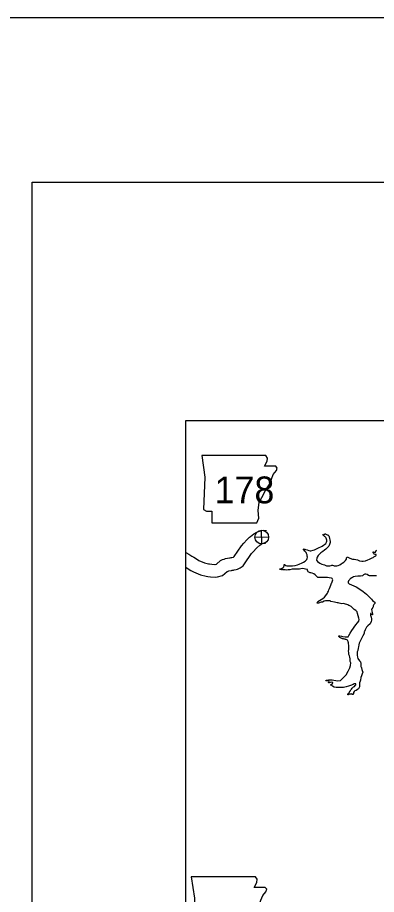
# Model space of a CAD drawing. Extents: x 1377389 to 1380723, y 1168351 to 1170484.
# Drawn here: x 1377509.9 to 1377594.9, y 1170276.6 to 1170484.1 of the extents above; entities that cross this region are included whole.
import ezdxf

# ---------------------------------------------------------------- set-up
doc = ezdxf.new("R2010")
doc.units = 0
doc.layers.add('B_Fill', color=7, linetype='Continuous')
doc.layers.add('B_Text', color=7, linetype='Continuous')

msp = doc.modelspace()

# ---------------------------------------------------------------- linework, layer by layer
for p, q in [((1377513.42, 1170445.16), (1380675.22, 1170445.16)), ((1377513.42, 1168390.56), (1377513.42, 1170445.16))]:
    msp.add_line(p, q)
at = {"layer": 'B_Fill'}
for p, q in [((1377566.13, 1170361.12), (1377569.39, 1170361.19)), ((1377567.8, 1170359.53), (1377567.72, 1170362.78))]:
    msp.add_line(p, q, dxfattribs=at)
for points in [[(1377553.55, 1170380.44), (1377554.31, 1170375.37), (1377553.98, 1170367.67), (1377554.65, 1170367.25), (1377555.92, 1170367.25), (1377555.92, 1170364.54), (1377566.58, 1170364.54), (1377567.09, 1170365.64), (1377566.92, 1170367.42), (1377567.17, 1170369.45), (1377568.1, 1170371.06), (1377568.69, 1170372.24), (1377569.54, 1170373.51), (1377570.05, 1170374.86), (1377570.47, 1170375.96), (1377571.23, 1170376.89), (1377571.4, 1170377.48), (1377571.06, 1170377.91), (1377568.44, 1170377.91), (1377569.03, 1170379.09), (1377569.12, 1170379.85), (1377568.77, 1170380.44)], [(1377551.09, 1170280.78), (1377551.85, 1170275.7), (1377551.51, 1170268.01), (1377552.19, 1170267.58), (1377553.45, 1170267.58), (1377553.45, 1170264.88), (1377564.11, 1170264.88), (1377564.62, 1170265.98), (1377564.45, 1170267.75), (1377564.7, 1170269.78), (1377565.63, 1170271.39), (1377566.23, 1170272.57), (1377567.07, 1170273.84), (1377567.58, 1170275.2), (1377568, 1170276.3), (1377568.76, 1170277.23), (1377568.93, 1170277.82), (1377568.6, 1170278.24), (1377565.97, 1170278.24), (1377566.57, 1170279.43), (1377566.65, 1170280.19), (1377566.3, 1170280.77)]]:
    msp.add_lwpolyline(points, close=True, dxfattribs=at)
for points in [[(1377549.76, 1170357.53), (1377550.51, 1170357.15), (1377551.21, 1170356.65), (1377551.67, 1170356.38), (1377552.52, 1170355.82), (1377552.88, 1170355.62), (1377554.21, 1170355.08), (1377555.12, 1170354.85), (1377555.37, 1170354.82), (1377555.97, 1170354.73), (1377556.69, 1170354.67), (1377556.76, 1170354.68), (1377557.02, 1170354.75), (1377557.97, 1170355.59), (1377558.48, 1170355.83), (1377558.88, 1170355.95), (1377559.2, 1170356.06), (1377560.09, 1170356.24), (1377560.27, 1170356.26), (1377560.51, 1170356.31), (1377560.68, 1170356.34), (1377560.96, 1170356.4), (1377561.05, 1170356.43), (1377561.16, 1170356.47), (1377561.16, 1170356.48), (1377561.24, 1170356.58), (1377562.98, 1170359.1), (1377563.55, 1170359.73), (1377564.22, 1170360.5), (1377564.88, 1170361.17), (1377565.12, 1170361.3), (1377565.49, 1170361.59), (1377565.88, 1170361.89), (1377566.6, 1170362.35), (1377567.43, 1170362.64), (1377568.21, 1170362.77), (1377568.89, 1170362.74)], [(1377582.09, 1170359.01), (1377582.4, 1170359.21), (1377582.65, 1170359.42), (1377582.9, 1170359.64), (1377583.09, 1170359.96), (1377583.14, 1170360.21), (1377583.14, 1170360.43), (1377583.09, 1170360.69), (1377582.99, 1170360.92), (1377582.92, 1170361.02), (1377582.8, 1170361.21), (1377582.65, 1170361.33), (1377582.52, 1170361.44), (1377582.41, 1170361.51), (1377582.37, 1170361.53), (1377582.23, 1170361.65), (1377582.32, 1170361.81), (1377582.44, 1170361.8), (1377582.67, 1170361.86), (1377582.72, 1170361.89), (1377582.85, 1170361.89), (1377582.96, 1170361.82), (1377583.24, 1170361.71), (1377583.44, 1170361.67), (1377583.64, 1170361.44), (1377583.74, 1170361.25), (1377583.83, 1170360.83), (1377583.88, 1170360.49), (1377583.95, 1170360.1), (1377583.94, 1170359.87), (1377583.82, 1170359.39), (1377583.61, 1170359.01), (1377583.37, 1170358.68), (1377582.97, 1170358.3), (1377582.66, 1170358.03), (1377582.23, 1170357.76), (1377581.78, 1170357.45), (1377581.4, 1170357.11), (1377581.12, 1170356.8), (1377580.91, 1170356.41), (1377580.8, 1170356.16), (1377580.76, 1170355.7), (1377580.94, 1170355.37), (1377581.51, 1170355.01), (1377581.96, 1170354.71), (1377582.6, 1170354.55), (1377583.13, 1170354.39), (1377583.65, 1170354.35), (1377583.88, 1170354.35), (1377584.19, 1170354.4), (1377584.39, 1170354.47), (1377584.52, 1170354.49), (1377584.74, 1170354.41), (1377584.88, 1170354.37), (1377585.2, 1170354.36), (1377585.57, 1170354.33), (1377585.88, 1170354.4), (1377586.24, 1170354.57), (1377586.53, 1170354.83), (1377586.83, 1170354.96), (1377587.23, 1170355.2), (1377587.62, 1170355.64), (1377587.8, 1170355.89), (1377587.84, 1170356.05), (1377587.87, 1170356.24), (1377587.88, 1170356.32), (1377587.95, 1170356.47), (1377588.16, 1170356.37), (1377588.63, 1170356.14), (1377589.27, 1170355.96), (1377589.66, 1170355.9), (1377590.06, 1170355.85), (1377590.46, 1170355.76), (1377590.92, 1170355.55), (1377591.44, 1170355.44), (1377591.8, 1170355.43), (1377592.31, 1170355.55), (1377592.87, 1170355.74), (1377593.27, 1170355.9), (1377593.62, 1170356.07), (1377593.91, 1170356.22), (1377594.16, 1170356.36), (1377594.34, 1170356.46), (1377594.6, 1170356.62), (1377594.78, 1170356.73), (1377594.89, 1170356.87), (1377594.86, 1170356.99), (1377594.84, 1170357.03), (1377594.68, 1170357.06), (1377594.58, 1170357.06), (1377594.41, 1170357.14), (1377594.32, 1170357.23), (1377594.15, 1170357.4), (1377594.11, 1170357.53), (1377594.1, 1170357.61), (1377594.25, 1170357.65), (1377594.3, 1170357.62), (1377594.4, 1170357.57), (1377594.47, 1170357.55), (1377594.54, 1170357.55), (1377594.68, 1170357.58)], [(1377549.76, 1170354.02), (1377550.08, 1170353.83), (1377550.98, 1170353.24), (1377551.59, 1170352.91), (1377553.27, 1170352.23), (1377554.58, 1170351.89), (1377554.99, 1170351.85), (1377555.62, 1170351.75), (1377556.72, 1170351.66), (1377557.3, 1170351.72), (1377558.48, 1170352.03), (1377559.61, 1170353.03), (1377559.79, 1170353.09), (1377560, 1170353.16), (1377560.59, 1170353.28), (1377560.76, 1170353.3), (1377561.06, 1170353.36), (1377561.26, 1170353.4), (1377561.68, 1170353.49), (1377562.04, 1170353.59), (1377562.67, 1170353.86), (1377563.34, 1170354.36), (1377563.7, 1170354.86), (1377565.33, 1170357.23), (1377565.8, 1170357.75), (1377566.42, 1170358.46), (1377566.58, 1170358.62), (1377567.34, 1170359.23), (1377567.61, 1170359.44), (1377567.91, 1170359.63), (1377568.18, 1170359.72), (1377568.4, 1170359.76), (1377568.76, 1170359.75)], [(1377582.96, 1170347.32), (1377583.33, 1170347.87), (1377583.43, 1170348.09), (1377583.57, 1170348.36), (1377583.68, 1170348.64), (1377583.81, 1170348.99), (1377583.96, 1170349.39), (1377584.12, 1170349.75), (1377584.31, 1170350.21), (1377584.33, 1170350.33), (1377584.43, 1170350.57), (1377584.54, 1170350.84), (1377584.59, 1170351.01), (1377584.46, 1170351.34), (1377584.26, 1170351.43), (1377583.72, 1170351.5), (1377583.31, 1170351.61), (1377582.76, 1170351.61), (1377582.18, 1170351.59), (1377581.62, 1170351.59), (1377581.08, 1170351.62), (1377580.44, 1170352.24), (1377580.1, 1170352.47), (1377579.7, 1170352.64), (1377579.38, 1170352.7), (1377579.24, 1170352.73), (1377579.08, 1170352.8), (1377578.9, 1170352.85), (1377578.73, 1170352.91), (1377578.68, 1170353.05), (1377578.61, 1170353.3), (1377578.56, 1170353.45), (1377578.45, 1170353.51), (1377578.11, 1170353.59), (1377577.53, 1170353.72), (1377577.02, 1170353.65), (1377576.7, 1170353.57), (1377576.23, 1170353.54), (1377575.39, 1170353.54), (1377574.95, 1170353.57), (1377574.45, 1170353.43), (1377574.03, 1170353.4), (1377573.71, 1170353.36), (1377573.31, 1170353.37), (1377573.03, 1170353.38), (1377572.75, 1170353.41), (1377572.6, 1170353.45), (1377572.45, 1170353.43), (1377572.16, 1170353.45), (1377572.02, 1170353.55), (1377572.05, 1170353.61), (1377572.22, 1170353.63), (1377572.47, 1170353.74), (1377572.63, 1170353.82), (1377572.8, 1170353.92), (1377572.91, 1170354.02), (1377572.99, 1170354.1), (1377573.02, 1170354.22), (1377573.05, 1170354.34), (1377573.05, 1170354.45), (1377573.06, 1170354.56), (1377573.06, 1170354.59), (1377573.1, 1170354.66), (1377573.19, 1170354.63), (1377573.45, 1170354.45), (1377573.74, 1170354.39), (1377574.39, 1170354.37), (1377575.05, 1170354.39), (1377575.71, 1170354.46), (1377576.19, 1170354.55), (1377576.66, 1170354.71), (1377577.32, 1170355.03), (1377577.62, 1170355.22), (1377578.07, 1170355.49), (1377578.32, 1170355.73), (1377578.45, 1170355.87), (1377578.52, 1170356.06), (1377578.58, 1170356.41), (1377578.53, 1170356.64), (1377578.48, 1170356.93), (1377578.46, 1170357.1), (1377578.38, 1170357.25), (1377578.29, 1170357.5), (1377578.2, 1170357.6), (1377578.05, 1170357.77), (1377577.95, 1170357.85), (1377577.83, 1170358.03), (1377577.77, 1170358.09), (1377577.68, 1170358.17), (1377577.63, 1170358.22), (1377577.62, 1170358.33), (1377577.77, 1170358.35), (1377578.15, 1170358.2), (1377578.51, 1170358.1), (1377578.93, 1170358.01), (1377579.2, 1170357.9), (1377579.4, 1170357.91), (1377579.92, 1170358.05), (1377580.28, 1170358.16), (1377581.06, 1170358.53), (1377582.09, 1170359.01)], [(1377594.68, 1170357.58), (1377594.76, 1170357.77), (1377594.89, 1170358), (1377595.05, 1170358.02)], [(1377594.96, 1170352.02), (1377594.56, 1170352), (1377593.95, 1170351.95), (1377593.27, 1170351.96), (1377593.01, 1170352.08), (1377592.69, 1170352.3), (1377592.44, 1170352.37), (1377592.19, 1170352.38), (1377591.88, 1170352.22), (1377591.59, 1170352.01), (1377591.17, 1170351.93), (1377590.82, 1170351.93), (1377590.53, 1170351.91), (1377589.88, 1170351.84), (1377589.49, 1170351.74), (1377589.27, 1170351.61), (1377589.13, 1170351.54), (1377588.72, 1170351.31), (1377588.63, 1170351.09), (1377588.34, 1170350.83), (1377588.22, 1170350.55), (1377588.26, 1170350.3), (1377588.43, 1170350.12), (1377589.04, 1170349.83), (1377590.13, 1170349.36), (1377590.78, 1170348.97), (1377591.75, 1170348.24), (1377592.58, 1170347.61), (1377593.2, 1170347.03), (1377593.78, 1170346.47), (1377594.01, 1170346.14), (1377594.27, 1170345.94), (1377594.51, 1170345.79), (1377594.57, 1170345.66), (1377594.51, 1170345.44), (1377594.28, 1170345.22), (1377594.17, 1170344.85), (1377594.15, 1170344.62), (1377594.06, 1170344.46), (1377593.85, 1170344.15), (1377593.75, 1170343.98), (1377593.79, 1170343.71), (1377593.83, 1170343.59), (1377593.88, 1170343.3), (1377593.91, 1170343.23), (1377593.98, 1170343.06), (1377594.02, 1170342.87), (1377594.02, 1170342.79), (1377593.98, 1170342.76), (1377593.89, 1170342.76), (1377593.77, 1170342.83), (1377593.7, 1170342.95), (1377593.65, 1170343.04), (1377593.53, 1170343.06), (1377593.49, 1170342.85), (1377593.54, 1170342.61), (1377593.62, 1170342.42), (1377593.7, 1170342.17), (1377593.77, 1170341.77), (1377593.75, 1170341.5)], [(1377582.96, 1170327.17), (1377583.03, 1170327.3), (1377583.59, 1170327.41), (1377583.98, 1170327.37), (1377584.42, 1170327.35), (1377584.83, 1170327.31), (1377585.32, 1170327.19), (1377585.78, 1170327.11), (1377586.4, 1170327.25), (1377586.97, 1170327.73), (1377587.73, 1170328.59), (1377588.23, 1170329.44), (1377588.62, 1170330.25), (1377588.81, 1170330.77), (1377588.83, 1170331.42), (1377588.73, 1170331.71), (1377588.72, 1170331.99), (1377588.68, 1170332.36), (1377588.61, 1170332.7), (1377588.56, 1170333.04), (1377588.4, 1170333.39), (1377588.37, 1170333.84), (1377588.34, 1170334.14), (1377588.36, 1170334.56), (1377588.39, 1170334.89), (1377588.35, 1170335.12), (1377588.35, 1170335.57), (1377588.32, 1170335.87), (1377588.3, 1170336.09), (1377588.26, 1170336.33), (1377588.22, 1170336.47), (1377588.15, 1170336.64), (1377588.04, 1170336.73), (1377587.9, 1170336.8), (1377587.73, 1170336.88), (1377587.57, 1170336.94), (1377587.48, 1170336.97), (1377587.31, 1170337.01), (1377587.12, 1170337.06), (1377586.89, 1170337.1), (1377586.74, 1170337.15), (1377586.6, 1170337.22), (1377586.39, 1170337.32), (1377586.24, 1170337.43), (1377586.11, 1170337.52), (1377586, 1170337.63), (1377586, 1170337.62), (1377585.98, 1170337.72), (1377586, 1170337.75), (1377586.26, 1170337.8), (1377586.63, 1170337.71), (1377586.92, 1170337.65), (1377587.48, 1170337.54), (1377587.75, 1170337.51), (1377587.98, 1170337.52), (1377588.2, 1170337.56), (1377588.38, 1170337.84), (1377588.73, 1170338.42), (1377589.09, 1170339.02), (1377590.05, 1170340.39), (1377590.44, 1170340.83), (1377590.74, 1170341.27), (1377590.86, 1170341.66), (1377590.78, 1170341.99), (1377590.59, 1170342.54), (1377590.47, 1170343.04), (1377590.34, 1170343.47), (1377590.02, 1170343.76), (1377589.66, 1170344.04), (1377589.36, 1170344.36), (1377588.94, 1170344.71), (1377588.64, 1170344.86), (1377588.4, 1170344.93), (1377588.12, 1170345.12), (1377587.91, 1170345.2), (1377587.62, 1170345.28), (1377587.33, 1170345.35), (1377587.07, 1170345.4), (1377586.7, 1170345.34), (1377586.13, 1170345.53), (1377585.82, 1170345.6), (1377585.6, 1170345.63), (1377585.33, 1170345.7), (1377584.99, 1170345.75), (1377584.14, 1170345.94), (1377583.93, 1170346.04), (1377583.63, 1170346.05), (1377582.85, 1170346.03), (1377582.54, 1170345.96), (1377582.14, 1170345.73), (1377581.86, 1170345.72), (1377581.57, 1170345.67), (1377581.41, 1170345.58), (1377581.17, 1170345.5), (1377580.92, 1170345.52), (1377580.86, 1170345.62), (1377581.02, 1170345.94), (1377581.85, 1170346.36), (1377582.19, 1170346.61), (1377582.6, 1170346.9), (1377582.96, 1170347.32)], [(1377593.75, 1170341.5), (1377593.67, 1170341.16), (1377593.46, 1170340.66), (1377592.92, 1170340.17), (1377592.56, 1170339.81), (1377592.23, 1170339.24), (1377592.06, 1170338.79), (1377592.04, 1170338.72), (1377592.03, 1170338.35), (1377591.69, 1170337.77), (1377591.48, 1170337.35), (1377591.33, 1170336.96), (1377590.98, 1170336.38), (1377590.82, 1170336.08), (1377590.72, 1170335.62), (1377590.65, 1170335.2), (1377590.6, 1170334.86), (1377590.48, 1170334.32), (1377590.35, 1170333.96), (1377590.35, 1170333.21), (1377590.42, 1170332.77), (1377590.51, 1170332.42), (1377590.9, 1170331.84), (1377591.15, 1170331.65), (1377591.22, 1170331.24), (1377591.22, 1170330.85), (1377591.26, 1170330.56), (1377591.3, 1170330.47), (1377591.37, 1170330.23), (1377591.45, 1170329.85), (1377591.53, 1170329.59), (1377591.69, 1170329.19), (1377591.57, 1170328.78), (1377591.4, 1170328.32), (1377591.25, 1170327.91), (1377591.11, 1170327.26), (1377591.04, 1170327.04), (1377590.94, 1170326.66), (1377590.88, 1170326.37), (1377590.92, 1170326.18), (1377590.89, 1170325.7), (1377590.67, 1170325.27), (1377590.46, 1170325.07), (1377590.15, 1170324.88), (1377589.84, 1170324.8), (1377589.64, 1170324.64), (1377589.51, 1170324.4), (1377589.47, 1170324.17), (1377589.33, 1170323.88), (1377589.19, 1170323.94), (1377589.15, 1170323.97), (1377589.03, 1170324.04), (1377588.85, 1170324.02), (1377588.55, 1170323.96), (1377588.39, 1170323.89), (1377588.21, 1170323.8), (1377588.11, 1170323.85), (1377588.16, 1170324.03), (1377588.38, 1170324.22), (1377588.5, 1170324.34), (1377588.68, 1170324.66), (1377588.87, 1170324.98), (1377589.01, 1170325.14), (1377589.21, 1170325.37), (1377589.52, 1170325.7), (1377589.72, 1170325.83), (1377589.9, 1170326), (1377589.99, 1170326.1), (1377590.04, 1170326.21), (1377590.08, 1170326.39), (1377589.85, 1170326.45), (1377589.67, 1170326.41), (1377589.39, 1170326.25), (1377588.75, 1170326.02), (1377588.29, 1170325.87), (1377587.76, 1170325.72), (1377587.09, 1170325.59), (1377586.47, 1170325.55), (1377585.97, 1170325.52), (1377585.41, 1170325.52), (1377584.92, 1170325.64), (1377584.52, 1170325.87), (1377584.36, 1170326.02), (1377584.17, 1170326.09), (1377584.09, 1170326.13), (1377584.07, 1170326.21), (1377584.23, 1170326.27), (1377584.55, 1170326.47), (1377584.63, 1170326.64), (1377584.58, 1170326.78), (1377584.3, 1170326.79), (1377583.97, 1170326.72), (1377583.69, 1170326.68), (1377583.57, 1170326.7), (1377583.55, 1170326.76), (1377583.66, 1170326.89), (1377583.71, 1170326.97), (1377583.61, 1170327.06), (1377583.4, 1170327.11), (1377583.13, 1170327.14), (1377582.96, 1170327.17)]]:
    msp.add_lwpolyline(points, dxfattribs=at)
msp.add_circle((1377567.76, 1170361.15), 1.63, dxfattribs=at)
at = {"layer": 'B_Text'}
msp.add_line((1377389.41, 1170484.1), (1380722.75, 1170484.1), dxfattribs=at)
for points in [[(1377389.35, 1170484.1), (1380722.75, 1170484.1), (1380722.75, 1168350.73), (1377389.35, 1168350.73)], [(1377549.76, 1170388.77), (1378279.16, 1170388.77), (1378279.16, 1169604.28), (1377549.76, 1169604.28)]]:
    msp.add_lwpolyline(points, close=True, dxfattribs=at)

# ---------------------------------------------------------------- texts
at = {"layer": 'B_Fill'}
msp.add_text('178', height=6.336, dxfattribs=at).set_placement((1377556.61, 1170369.15))

doc.saveas('drawing.dxf')
